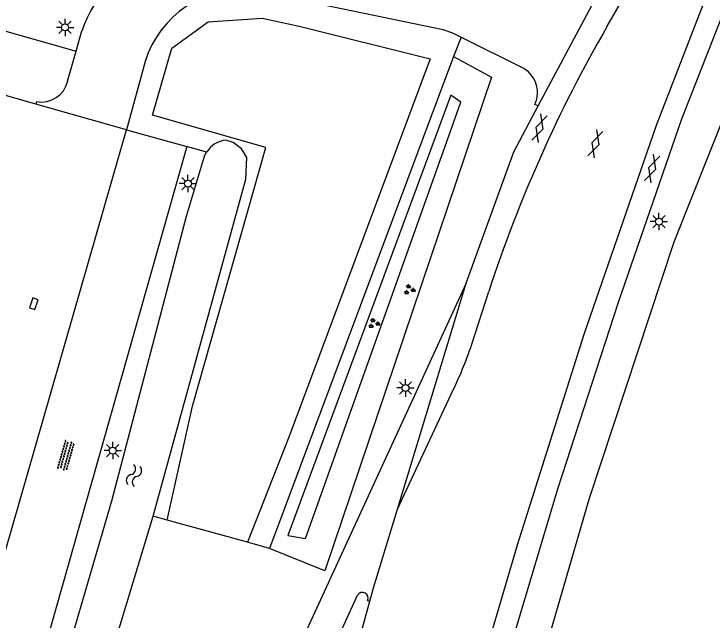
# Model space of a CAD drawing. Extents: x 128999 to 131010, y 395498 to 399007.
# Drawn here: x 130711.6 to 130761.9, y 396766.8 to 396810.4 of the extents above; entities that cross this region are included whole.
import ezdxf

# ---------------------------------------------------------------- set-up
doc = ezdxf.new("R2010")
doc.units = 0
for name, color, linetype in [('gg-knt-BGT kruinlijn', 7, 'Continuous'), ('gg-knt-bovenkant onderkant talud', 7, 'Continuous'), ('gg-knt-verharding', 7, 'Continuous'), ('gg-knt-verharding nz', 7, 'Continuous'), ('gg-kntw-bovenkant insteek waterloop', 7, 'Continuous'), ('gt-grn-groengrens', 7, 'Continuous'), ('gt-symb-gesloten verharding', 7, 'Continuous'), ('gt-symb-groenvak', 7, 'Continuous'), ('gt-symb-kolk', 7, 'Continuous'), ('gt-symb-lichtmast', 7, 'Continuous'), ('gt-symb-overige verharding', 7, 'Continuous'), ('gt-symb-watersymbool', 7, 'Continuous')]:
    doc.layers.add(name, color=color, linetype=linetype)

# ---------------------------------------------------------------- blocks, each defined once
blk = doc.blocks.new('gt0-GESVH1')
at = {"layer": 'gt-symb-gesloten verharding'}
for p, q in [((-0.992, -0.261), (0.008, 0.239)), ((0.008, -0.261), (-0.992, 0.239)), ((0.008, 0.239), (1.008, -0.261)), ((1.008, 0.239), (0.008, -0.261))]:
    blk.add_line(p, q, dxfattribs=at)
blk = doc.blocks.new('gt0-LMAST')
at = {"layer": 'gt-symb-lichtmast'}
for p, q in [((-0.005, 0.246), (-0.005, 0.621)), ((-0.182, 0.173), (-0.447, 0.438)), ((0.172, 0.173), (0.437, 0.438)), ((-0.255, -0.004), (-0.63, -0.004)), ((-0.182, -0.181), (-0.447, -0.446)), ((-0.005, -0.254), (-0.005, -0.629)), ((0.437, -0.446), (0.172, -0.181)), ((0.245, -0.004), (0.62, -0.004))]:
    blk.add_line(p, q, dxfattribs=at)
blk.add_circle((-0.005, -0.004), 0.25, dxfattribs=at)
blk = doc.blocks.new('gt0-GRVAK')
at = {"layer": 'gt-symb-groenvak'}
for p, q in [((-0.11, 0.189), (-0.228, 0.24)), ((-0.182, 0.153), (0.088, 0.153)), ((-0.091, 0.211), (-0.156, 0.322)), ((-0.047, 0.214), (-0.047, 0.393)), ((-0.004, 0.211), (0.061, 0.322)), ((0.015, 0.189), (0.133, 0.24)), ((0.262, -0.052), (0.197, 0.059)), ((0.305, -0.049), (0.305, 0.13)), ((0.349, -0.052), (0.414, 0.059)), ((-0.245, -0.228), (-0.363, -0.177)), ((-0.318, -0.264), (-0.047, -0.264)), ((-0.226, -0.206), (-0.291, -0.095)), ((-0.183, -0.203), (-0.183, -0.024)), ((-0.139, -0.206), (-0.074, -0.095)), ((-0.12, -0.228), (-0.002, -0.177)), ((0.243, -0.074), (0.125, -0.023)), ((0.17, -0.11), (0.441, -0.11)), ((0.368, -0.074), (0.486, -0.023))]:
    blk.add_line(p, q, dxfattribs=at)
blk = doc.blocks.new('gt0-WA')
at = {"layer": 'gt-symb-watersymbool'}
for centre, start, end in [((-0.323, 0.022), 28.0725, 151.9275), ((0.427, 0.422), 208.0725, 331.9275), ((-0.323, -0.428), 28.0725, 151.9275), ((0.427, -0.028), 208.0725, 331.9275)]:
    blk.add_arc(centre, 0.425, start, end, dxfattribs=at)
blk = doc.blocks.new('gt0-OVH')
at = {"layer": 'gt-symb-overige verharding'}
for points in [[(-0.972, 0.298), (-0.967, 0.308), (-0.965, 0.319), (-0.966, 0.33), (-0.971, 0.34), (-0.978, 0.348), (-0.988, 0.353), (-0.999, 0.355), (-1.01, 0.354), (-1.02, 0.349), (-1.028, 0.342), (-1.033, 0.332), (-1.035, 0.321), (-1.034, 0.31), (-1.029, 0.3), (-1.022, 0.292), (-1.012, 0.287), (-1.001, 0.285), (-0.99, 0.286), (-0.98, 0.291)], [(-0.872, 0.106), (-0.867, 0.116), (-0.865, 0.126), (-0.866, 0.137), (-0.871, 0.147), (-0.878, 0.156), (-0.888, 0.161), (-0.899, 0.163), (-0.91, 0.162), (-0.92, 0.157), (-0.928, 0.15), (-0.933, 0.14), (-0.935, 0.129), (-0.934, 0.118), (-0.929, 0.108), (-0.922, 0.1), (-0.912, 0.095), (-0.901, 0.092), (-0.89, 0.094), (-0.88, 0.098)], [(-0.772, 0.298), (-0.767, 0.308), (-0.765, 0.319), (-0.766, 0.33), (-0.771, 0.34), (-0.778, 0.348), (-0.788, 0.353), (-0.799, 0.355), (-0.81, 0.354), (-0.82, 0.349), (-0.828, 0.342), (-0.833, 0.332), (-0.835, 0.321), (-0.834, 0.31), (-0.829, 0.3), (-0.822, 0.292), (-0.812, 0.287), (-0.801, 0.285), (-0.79, 0.286), (-0.78, 0.291)], [(-0.672, 0.106), (-0.667, 0.116), (-0.665, 0.126), (-0.666, 0.137), (-0.671, 0.147), (-0.678, 0.156), (-0.688, 0.161), (-0.699, 0.163), (-0.71, 0.162), (-0.72, 0.157), (-0.728, 0.15), (-0.733, 0.14), (-0.735, 0.129), (-0.734, 0.118), (-0.729, 0.108), (-0.722, 0.1), (-0.712, 0.095), (-0.701, 0.092), (-0.69, 0.094), (-0.68, 0.098)], [(-0.572, 0.298), (-0.567, 0.308), (-0.565, 0.319), (-0.566, 0.33), (-0.571, 0.34), (-0.578, 0.348), (-0.588, 0.353), (-0.599, 0.355), (-0.61, 0.354), (-0.62, 0.349), (-0.628, 0.342), (-0.633, 0.332), (-0.635, 0.321), (-0.634, 0.31), (-0.629, 0.3), (-0.622, 0.292), (-0.612, 0.287), (-0.601, 0.285), (-0.59, 0.286), (-0.58, 0.291)], [(-0.472, 0.106), (-0.467, 0.116), (-0.465, 0.126), (-0.466, 0.137), (-0.471, 0.147), (-0.478, 0.156), (-0.488, 0.161), (-0.499, 0.163), (-0.51, 0.162), (-0.52, 0.157), (-0.528, 0.15), (-0.533, 0.14), (-0.535, 0.129), (-0.534, 0.118), (-0.529, 0.108), (-0.522, 0.1), (-0.512, 0.095), (-0.501, 0.092), (-0.49, 0.094), (-0.48, 0.098)], [(-0.372, 0.298), (-0.367, 0.308), (-0.365, 0.319), (-0.366, 0.33), (-0.371, 0.34), (-0.378, 0.348), (-0.388, 0.353), (-0.399, 0.355), (-0.41, 0.354), (-0.42, 0.349), (-0.428, 0.342), (-0.433, 0.332), (-0.435, 0.321), (-0.434, 0.31), (-0.429, 0.3), (-0.422, 0.292), (-0.412, 0.287), (-0.401, 0.285), (-0.39, 0.286), (-0.38, 0.291)], [(-0.272, 0.106), (-0.267, 0.116), (-0.265, 0.126), (-0.266, 0.137), (-0.271, 0.147), (-0.278, 0.156), (-0.288, 0.161), (-0.299, 0.163), (-0.31, 0.162), (-0.32, 0.157), (-0.328, 0.15), (-0.333, 0.14), (-0.335, 0.129), (-0.334, 0.118), (-0.329, 0.108), (-0.322, 0.1), (-0.312, 0.095), (-0.301, 0.092), (-0.29, 0.094), (-0.28, 0.098)], [(-0.172, 0.298), (-0.167, 0.308), (-0.165, 0.319), (-0.166, 0.33), (-0.171, 0.34), (-0.178, 0.348), (-0.188, 0.353), (-0.199, 0.355), (-0.21, 0.354), (-0.22, 0.349), (-0.228, 0.342), (-0.233, 0.332), (-0.235, 0.321), (-0.234, 0.31), (-0.229, 0.3), (-0.222, 0.292), (-0.212, 0.287), (-0.201, 0.285), (-0.19, 0.286), (-0.18, 0.291)], [(-0.072, 0.106), (-0.067, 0.116), (-0.065, 0.126), (-0.066, 0.137), (-0.071, 0.147), (-0.078, 0.156), (-0.088, 0.161), (-0.099, 0.163), (-0.11, 0.162), (-0.12, 0.157), (-0.128, 0.15), (-0.133, 0.14), (-0.135, 0.129), (-0.134, 0.118), (-0.129, 0.108), (-0.122, 0.1), (-0.112, 0.095), (-0.101, 0.092), (-0.09, 0.094), (-0.08, 0.098)], [(0.028, 0.298), (0.033, 0.308), (0.035, 0.319), (0.034, 0.33), (0.029, 0.34), (0.022, 0.348), (0.012, 0.353), (0.001, 0.355), (-0.01, 0.354), (-0.02, 0.349), (-0.028, 0.342), (-0.033, 0.332), (-0.035, 0.321), (-0.034, 0.31), (-0.029, 0.3), (-0.022, 0.292), (-0.012, 0.287), (-0.001, 0.285), (0.01, 0.286), (0.02, 0.291)], [(0.128, 0.106), (0.133, 0.116), (0.135, 0.126), (0.134, 0.137), (0.129, 0.147), (0.122, 0.156), (0.112, 0.161), (0.101, 0.163), (0.09, 0.162), (0.08, 0.157), (0.072, 0.15), (0.067, 0.14), (0.065, 0.129), (0.066, 0.118), (0.071, 0.108), (0.078, 0.1), (0.088, 0.095), (0.099, 0.092), (0.11, 0.094), (0.12, 0.098)], [(0.228, 0.298), (0.233, 0.308), (0.235, 0.319), (0.234, 0.33), (0.229, 0.34), (0.222, 0.348), (0.212, 0.353), (0.201, 0.355), (0.19, 0.354), (0.18, 0.349), (0.172, 0.342), (0.167, 0.332), (0.165, 0.321), (0.166, 0.31), (0.171, 0.3), (0.178, 0.292), (0.188, 0.287), (0.199, 0.285), (0.21, 0.286), (0.22, 0.291)], [(0.328, 0.106), (0.333, 0.116), (0.335, 0.126), (0.334, 0.137), (0.329, 0.147), (0.322, 0.156), (0.312, 0.161), (0.301, 0.163), (0.29, 0.162), (0.28, 0.157), (0.272, 0.15), (0.267, 0.14), (0.265, 0.129), (0.266, 0.118), (0.271, 0.108), (0.278, 0.1), (0.288, 0.095), (0.299, 0.092), (0.31, 0.094), (0.32, 0.098)], [(0.428, 0.298), (0.433, 0.308), (0.435, 0.319), (0.434, 0.33), (0.429, 0.34), (0.422, 0.348), (0.412, 0.353), (0.401, 0.355), (0.39, 0.354), (0.38, 0.349), (0.372, 0.342), (0.367, 0.332), (0.365, 0.321), (0.366, 0.31), (0.371, 0.3), (0.378, 0.292), (0.388, 0.287), (0.399, 0.285), (0.41, 0.286), (0.42, 0.291)], [(0.528, 0.106), (0.533, 0.116), (0.535, 0.126), (0.534, 0.137), (0.529, 0.147), (0.522, 0.156), (0.512, 0.161), (0.501, 0.163), (0.49, 0.162), (0.48, 0.157), (0.472, 0.15), (0.467, 0.14), (0.465, 0.129), (0.466, 0.118), (0.471, 0.108), (0.478, 0.1), (0.488, 0.095), (0.499, 0.092), (0.51, 0.094), (0.52, 0.098)], [(0.628, 0.298), (0.633, 0.308), (0.635, 0.319), (0.634, 0.33), (0.629, 0.34), (0.622, 0.348), (0.612, 0.353), (0.601, 0.355), (0.59, 0.354), (0.58, 0.349), (0.572, 0.342), (0.567, 0.332), (0.565, 0.321), (0.566, 0.31), (0.571, 0.3), (0.578, 0.292), (0.588, 0.287), (0.599, 0.285), (0.61, 0.286), (0.62, 0.291)], [(0.728, 0.106), (0.733, 0.116), (0.735, 0.126), (0.734, 0.137), (0.729, 0.147), (0.722, 0.156), (0.712, 0.161), (0.701, 0.163), (0.69, 0.162), (0.68, 0.157), (0.672, 0.15), (0.667, 0.14), (0.665, 0.129), (0.666, 0.118), (0.671, 0.108), (0.678, 0.1), (0.688, 0.095), (0.699, 0.092), (0.71, 0.094), (0.72, 0.098)], [(0.828, 0.298), (0.833, 0.308), (0.835, 0.319), (0.834, 0.33), (0.829, 0.34), (0.822, 0.348), (0.812, 0.353), (0.801, 0.355), (0.79, 0.354), (0.78, 0.349), (0.772, 0.342), (0.767, 0.332), (0.765, 0.321), (0.766, 0.31), (0.771, 0.3), (0.778, 0.292), (0.788, 0.287), (0.799, 0.285), (0.81, 0.286), (0.82, 0.291)], [(0.928, 0.106), (0.933, 0.116), (0.935, 0.126), (0.934, 0.137), (0.929, 0.147), (0.922, 0.156), (0.912, 0.161), (0.901, 0.163), (0.89, 0.162), (0.88, 0.157), (0.872, 0.15), (0.867, 0.14), (0.865, 0.129), (0.866, 0.118), (0.871, 0.108), (0.878, 0.1), (0.888, 0.095), (0.899, 0.092), (0.91, 0.094), (0.92, 0.098)], [(1.028, 0.298), (1.033, 0.308), (1.035, 0.319), (1.034, 0.33), (1.029, 0.34), (1.022, 0.348), (1.012, 0.353), (1.001, 0.355), (0.99, 0.354), (0.98, 0.349), (0.972, 0.342), (0.967, 0.332), (0.965, 0.321), (0.966, 0.31), (0.971, 0.3), (0.978, 0.292), (0.988, 0.287), (0.999, 0.285), (1.01, 0.286), (1.02, 0.291)], [(-0.972, -0.142), (-0.967, -0.132), (-0.965, -0.121), (-0.966, -0.11), (-0.971, -0.1), (-0.978, -0.092), (-0.988, -0.087), (-0.999, -0.085), (-1.01, -0.086), (-1.02, -0.091), (-1.028, -0.098), (-1.033, -0.108), (-1.035, -0.119), (-1.034, -0.13), (-1.029, -0.14), (-1.022, -0.148), (-1.012, -0.153), (-1.001, -0.155), (-0.99, -0.154), (-0.98, -0.149)], [(-0.872, -0.334), (-0.867, -0.324), (-0.865, -0.314), (-0.866, -0.303), (-0.871, -0.293), (-0.878, -0.284), (-0.888, -0.279), (-0.899, -0.277), (-0.91, -0.278), (-0.92, -0.283), (-0.928, -0.29), (-0.933, -0.3), (-0.935, -0.311), (-0.934, -0.322), (-0.929, -0.332), (-0.922, -0.34), (-0.912, -0.345), (-0.901, -0.348), (-0.89, -0.346), (-0.88, -0.342)], [(-0.772, -0.142), (-0.767, -0.132), (-0.765, -0.121), (-0.766, -0.11), (-0.771, -0.1), (-0.778, -0.092), (-0.788, -0.087), (-0.799, -0.085), (-0.81, -0.086), (-0.82, -0.091), (-0.828, -0.098), (-0.833, -0.108), (-0.835, -0.119), (-0.834, -0.13), (-0.829, -0.14), (-0.822, -0.148), (-0.812, -0.153), (-0.801, -0.155), (-0.79, -0.154), (-0.78, -0.149)], [(-0.672, -0.334), (-0.667, -0.324), (-0.665, -0.314), (-0.666, -0.303), (-0.671, -0.293), (-0.678, -0.284), (-0.688, -0.279), (-0.699, -0.277), (-0.71, -0.278), (-0.72, -0.283), (-0.728, -0.29), (-0.733, -0.3), (-0.735, -0.311), (-0.734, -0.322), (-0.729, -0.332), (-0.722, -0.34), (-0.712, -0.345), (-0.701, -0.348), (-0.69, -0.346), (-0.68, -0.342)], [(-0.572, -0.142), (-0.567, -0.132), (-0.565, -0.121), (-0.566, -0.11), (-0.571, -0.1), (-0.578, -0.092), (-0.588, -0.087), (-0.599, -0.085), (-0.61, -0.086), (-0.62, -0.091), (-0.628, -0.098), (-0.633, -0.108), (-0.635, -0.119), (-0.634, -0.13), (-0.629, -0.14), (-0.622, -0.148), (-0.612, -0.153), (-0.601, -0.155), (-0.59, -0.154), (-0.58, -0.149)], [(-0.472, -0.334), (-0.467, -0.324), (-0.465, -0.314), (-0.466, -0.303), (-0.471, -0.293), (-0.478, -0.284), (-0.488, -0.279), (-0.499, -0.277), (-0.51, -0.278), (-0.52, -0.283), (-0.528, -0.29), (-0.533, -0.3), (-0.535, -0.311), (-0.534, -0.322), (-0.529, -0.332), (-0.522, -0.34), (-0.512, -0.345), (-0.501, -0.348), (-0.49, -0.346), (-0.48, -0.342)], [(-0.372, -0.142), (-0.367, -0.132), (-0.365, -0.121), (-0.366, -0.11), (-0.371, -0.1), (-0.378, -0.092), (-0.388, -0.087), (-0.399, -0.085), (-0.41, -0.086), (-0.42, -0.091), (-0.428, -0.098), (-0.433, -0.108), (-0.435, -0.119), (-0.434, -0.13), (-0.429, -0.14), (-0.422, -0.148), (-0.412, -0.153), (-0.401, -0.155), (-0.39, -0.154), (-0.38, -0.149)], [(-0.272, -0.334), (-0.267, -0.324), (-0.265, -0.314), (-0.266, -0.303), (-0.271, -0.293), (-0.278, -0.284), (-0.288, -0.279), (-0.299, -0.277), (-0.31, -0.278), (-0.32, -0.283), (-0.328, -0.29), (-0.333, -0.3), (-0.335, -0.311), (-0.334, -0.322), (-0.329, -0.332), (-0.322, -0.34), (-0.312, -0.345), (-0.301, -0.348), (-0.29, -0.346), (-0.28, -0.342)], [(-0.172, -0.142), (-0.167, -0.132), (-0.165, -0.121), (-0.166, -0.11), (-0.171, -0.1), (-0.178, -0.092), (-0.188, -0.087), (-0.199, -0.085), (-0.21, -0.086), (-0.22, -0.091), (-0.228, -0.098), (-0.233, -0.108), (-0.235, -0.119), (-0.234, -0.13), (-0.229, -0.14), (-0.222, -0.148), (-0.212, -0.153), (-0.201, -0.155), (-0.19, -0.154), (-0.18, -0.149)], [(-0.072, -0.334), (-0.067, -0.324), (-0.065, -0.314), (-0.066, -0.303), (-0.071, -0.293), (-0.078, -0.284), (-0.088, -0.279), (-0.099, -0.277), (-0.11, -0.278), (-0.12, -0.283), (-0.128, -0.29), (-0.133, -0.3), (-0.135, -0.311), (-0.134, -0.322), (-0.129, -0.332), (-0.122, -0.34), (-0.112, -0.345), (-0.101, -0.348), (-0.09, -0.346), (-0.08, -0.342)], [(0.028, -0.142), (0.033, -0.132), (0.035, -0.121), (0.034, -0.11), (0.029, -0.1), (0.022, -0.092), (0.012, -0.087), (0.001, -0.085), (-0.01, -0.086), (-0.02, -0.091), (-0.028, -0.098), (-0.033, -0.108), (-0.035, -0.119), (-0.034, -0.13), (-0.029, -0.14), (-0.022, -0.148), (-0.012, -0.153), (-0.001, -0.155), (0.01, -0.154), (0.02, -0.149)], [(0.128, -0.334), (0.133, -0.324), (0.135, -0.314), (0.134, -0.303), (0.129, -0.293), (0.122, -0.284), (0.112, -0.279), (0.101, -0.277), (0.09, -0.278), (0.08, -0.283), (0.072, -0.29), (0.067, -0.3), (0.065, -0.311), (0.066, -0.322), (0.071, -0.332), (0.078, -0.34), (0.088, -0.345), (0.099, -0.348), (0.11, -0.346), (0.12, -0.342)], [(0.228, -0.142), (0.233, -0.132), (0.235, -0.121), (0.234, -0.11), (0.229, -0.1), (0.222, -0.092), (0.212, -0.087), (0.201, -0.085), (0.19, -0.086), (0.18, -0.091), (0.172, -0.098), (0.167, -0.108), (0.165, -0.119), (0.166, -0.13), (0.171, -0.14), (0.178, -0.148), (0.188, -0.153), (0.199, -0.155), (0.21, -0.154), (0.22, -0.149)], [(0.328, -0.334), (0.333, -0.324), (0.335, -0.314), (0.334, -0.303), (0.329, -0.293), (0.322, -0.284), (0.312, -0.279), (0.301, -0.277), (0.29, -0.278), (0.28, -0.283), (0.272, -0.29), (0.267, -0.3), (0.265, -0.311), (0.266, -0.322), (0.271, -0.332), (0.278, -0.34), (0.288, -0.345), (0.299, -0.348), (0.31, -0.346), (0.32, -0.342)], [(0.428, -0.142), (0.433, -0.132), (0.435, -0.121), (0.434, -0.11), (0.429, -0.1), (0.422, -0.092), (0.412, -0.087), (0.401, -0.085), (0.39, -0.086), (0.38, -0.091), (0.372, -0.098), (0.367, -0.108), (0.365, -0.119), (0.366, -0.13), (0.371, -0.14), (0.378, -0.148), (0.388, -0.153), (0.399, -0.155), (0.41, -0.154), (0.42, -0.149)], [(0.528, -0.334), (0.533, -0.324), (0.535, -0.314), (0.534, -0.303), (0.529, -0.293), (0.522, -0.284), (0.512, -0.279), (0.501, -0.277), (0.49, -0.278), (0.48, -0.283), (0.472, -0.29), (0.467, -0.3), (0.465, -0.311), (0.466, -0.322), (0.471, -0.332), (0.478, -0.34), (0.488, -0.345), (0.499, -0.348), (0.51, -0.346), (0.52, -0.342)], [(0.628, -0.142), (0.633, -0.132), (0.635, -0.121), (0.634, -0.11), (0.629, -0.1), (0.622, -0.092), (0.612, -0.087), (0.601, -0.085), (0.59, -0.086), (0.58, -0.091), (0.572, -0.098), (0.567, -0.108), (0.565, -0.119), (0.566, -0.13), (0.571, -0.14), (0.578, -0.148), (0.588, -0.153), (0.599, -0.155), (0.61, -0.154), (0.62, -0.149)], [(0.728, -0.334), (0.733, -0.324), (0.735, -0.314), (0.734, -0.303), (0.729, -0.293), (0.722, -0.284), (0.712, -0.279), (0.701, -0.277), (0.69, -0.278), (0.68, -0.283), (0.672, -0.29), (0.667, -0.3), (0.665, -0.311), (0.666, -0.322), (0.671, -0.332), (0.678, -0.34), (0.688, -0.345), (0.699, -0.348), (0.71, -0.346), (0.72, -0.342)], [(0.828, -0.142), (0.833, -0.132), (0.835, -0.121), (0.834, -0.11), (0.829, -0.1), (0.822, -0.092), (0.812, -0.087), (0.801, -0.085), (0.79, -0.086), (0.78, -0.091), (0.772, -0.098), (0.767, -0.108), (0.765, -0.119), (0.766, -0.13), (0.771, -0.14), (0.778, -0.148), (0.788, -0.153), (0.799, -0.155), (0.81, -0.154), (0.82, -0.149)], [(0.928, -0.334), (0.933, -0.324), (0.935, -0.314), (0.934, -0.303), (0.929, -0.293), (0.922, -0.284), (0.912, -0.279), (0.901, -0.277), (0.89, -0.278), (0.88, -0.283), (0.872, -0.29), (0.867, -0.3), (0.865, -0.311), (0.866, -0.322), (0.871, -0.332), (0.878, -0.34), (0.888, -0.345), (0.899, -0.348), (0.91, -0.346), (0.92, -0.342)], [(1.028, -0.142), (1.033, -0.132), (1.035, -0.121), (1.034, -0.11), (1.029, -0.1), (1.022, -0.092), (1.012, -0.087), (1.001, -0.085), (0.99, -0.086), (0.98, -0.091), (0.972, -0.098), (0.967, -0.108), (0.965, -0.119), (0.966, -0.13), (0.971, -0.14), (0.978, -0.148), (0.988, -0.153), (0.999, -0.155), (1.01, -0.154), (1.02, -0.149)]]:
    blk.add_lwpolyline(points, close=True, dxfattribs=at)
blk = doc.blocks.new('gt0-KOLK')
at = {"layer": 'gt-symb-kolk'}
blk.add_lwpolyline([(0, 0), (0.375, 0), (0.375, 0.4), (-0.375, 0.4), (-0.375, 0), (0, 0)], dxfattribs=at)

msp = doc.modelspace()

# ---------------------------------------------------------------- linework, layer by layer
at = {"layer": 'gg-knt-BGT kruinlijn'}
msp.add_lwpolyline([(130743.782, 396804.072), (130743.06, 396804.592), (130731.305, 396772.893), (130732.578, 396772.681), (130743.782, 396804.072)], dxfattribs=at)
at = {"layer": 'gg-knt-bovenkant onderkant talud'}
msp.add_line((130743.234, 396807.353), (130729.995, 396771.961), dxfattribs=at)
msp.add_lwpolyline([(130743.234, 396807.353), (130745.988, 396805.878), (130733.964, 396770.346), (130729.995, 396771.961)], dxfattribs=at)
at = {"layer": 'gg-knt-verharding'}
for p, q in [((130667.929, 396821.316), (130716.061, 396807.746)), ((130713.153, 396803.936), (130666.671, 396817.016)), ((130749.343, 396803.81), (130753.393, 396811.398)), ((130716.061, 396807.746), (130716.472, 396809.199)), ((130743.79, 396808.761), (130748.141, 396806.588)), ((130715.451, 396805.585), (130716.061, 396807.746)), ((130721.039, 396807.007), (130719.697, 396802.095)), ((130713.203, 396804.114), (130713.153, 396803.936)), ((130719.697, 396802.095), (130713.153, 396803.936)), ((130749.343, 396803.81), (130749.11, 396803.915)), ((130707.615, 396760.174), (130719.697, 396802.095)), ((130719.697, 396802.095), (130724.027, 396800.882)), ((130739.205, 396774.79), (130744.166, 396791.039)), ((130737.058, 396768.203), (130737.211, 396768.161))]:
    msp.add_line(p, q, dxfattribs=at)
for points in [[(130765.327, 396816.805), (130764.31, 396814.691), (130759.667, 396802.842), (130755.102, 396789.666), (130750.724, 396776.214), (130747.002, 396763.76), (130744.265, 396754.052), (130741.994, 396743.758), (130740.523, 396733.391)], [(130728.778, 396812.165), (130742.487, 396809.303), (130743.213, 396809.049), (130743.79, 396808.761)], [(130744.166, 396791.039), (130747.578, 396800.503), (130749.343, 396803.81)], [(130724.027, 396800.882), (130712.944, 396761.786), (130712.333, 396759.543)], [(130744.166, 396791.039), (130726.612, 396752.926), (130717.656, 396724.115)], [(130737.211, 396768.161), (130737.473, 396769.117), (130739.205, 396774.79)], [(130720.736, 396726.259), (130728.65, 396751.752), (130736.335, 396768.58)], [(130726.091, 396725.596), (130734.042, 396756.594), (130737.211, 396768.161)]]:
    msp.add_lwpolyline(points, dxfattribs=at)
for centre, radius, start, end in [((130727.868, 396805.048), 12.128, 80.908, 159.9873), ((130728.076, 396804.834), 7.365, 84.5274, 162.8391), ((130747.241, 396804.75), 2.047, 335.9399, 63.9127), ((130713.549, 396806.039), 1.956, 259.8143, 346.584), ((130736.691, 396768.381), 0.408, 334.1144, 150.8071)]:
    msp.add_arc(centre, radius, start, end, dxfattribs=at)
at = {"layer": 'gg-knt-verharding nz'}
for p, q in [((130754.317, 396809.545), (130756.81, 396813.851)), ((130744.561, 396786.652), (130745.785, 396790.451)), ((130739.205, 396774.79), (130743.068, 396783.049))]:
    msp.add_line(p, q, dxfattribs=at)
msp.add_lwpolyline([(130743.365, 396756.959), (130747.846, 396772.202), (130752.648, 396787.369), (130757.855, 396802.417), (130763.599, 396817.241), (130769.766, 396831.917), (130776.511, 396846.349), (130783.759, 396860.538), (130791.211, 396874.517), (130799.231, 396888.261), (130807.76, 396901.704), (130816.106, 396914.095), (130822.939, 396923.861), (130832.545, 396936.54), (130842.609, 396948.893), (130853.021, 396960.93), (130863.8, 396972.657)], dxfattribs=at)
for centre, radius, start, end in [((130840.619, 396759.528), 99.749, 149.90546, 161.94035), ((130718.116, 396795.499), 27.886, 333.4821, 341.502)]:
    msp.add_arc(centre, radius, start, end, dxfattribs=at)
at = {"layer": 'gg-kntw-bovenkant insteek waterloop'}
for points in [[(130721.612, 396774.266), (130728.29, 396798.538), (130728.364, 396800.089), (130727.973, 396800.709), (130727.381, 396801.177), (130726.854, 396801.352)], [(130712.76, 396755.641), (130714.039, 396759.68), (130718.629, 396775.385), (130724.014, 396795.859), (130725.224, 396799.944), (130725.336, 396800.257), (130725.458, 396800.481)], [(130712.811, 396750.287), (130714.108, 396752.193), (130715.385, 396754.378), (130716.203, 396756.19), (130718.048, 396762.533), (130721.612, 396774.266)]]:
    msp.add_lwpolyline(points, dxfattribs=at)
msp.add_arc((130727.069, 396799.454), 1.91, 96.4505, 147.4716, dxfattribs=at)
at = {"layer": 'gt-grn-groengrens'}
for p, q in [((130743.79, 396808.761), (130743.234, 396807.353)), ((130725.458, 396800.481), (130724.027, 396800.882)), ((130722.63, 396773.986), (130721.612, 396774.266)), ((130728.401, 396772.399), (130722.63, 396773.986)), ((130729.995, 396771.961), (130728.401, 396772.399))]:
    msp.add_line(p, q, dxfattribs=at)
for points in [[(130768.492, 396817.419), (130767.777, 396815.749), (130759.113, 396794.004), (130752.981, 396775.483), (130748.253, 396759.203), (130749.351, 396758.94)], [(130722.63, 396773.986), (130724.443, 396782.184), (130729.727, 396800.825), (130721.558, 396803.131), (130722.945, 396807.971), (130725.579, 396809.853), (130729.458, 396810.112), (130732.119, 396809.548), (130741.569, 396807.185), (130731.391, 396779.974), (130728.401, 396772.399)]]:
    msp.add_lwpolyline(points, dxfattribs=at)

# ---------------------------------------------------------------- block references
at = {"layer": 'gt-symb-gesloten verharding'}
for p, rotation in [((130749.452, 396802.216), -107.87342106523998), ((130753.477, 396801.094), -107.87342106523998), ((130757.568, 396799.312), -107.87342106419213)]:
    msp.add_blockref('gt0-GESVH1', p, dxfattribs=dict(at, rotation=rotation))
at = {"layer": 'gt-symb-groenvak'}
for p in [(130740.053, 396790.577), (130737.497, 396788.147)]:
    msp.add_blockref('gt0-GRVAK', p, dxfattribs=at)
at = {"layer": 'gt-symb-kolk', "rotation": -108.543669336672}
msp.add_blockref('gt0-KOLK', (130712.829, 396789.63), dxfattribs=at)
at = {"layer": 'gt-symb-lichtmast'}
for p in [(130715.267, 396809.462), (130724.123, 396798.22), (130758.044, 396795.485), (130739.792, 396783.507), (130718.701, 396779)]:
    msp.add_blockref('gt0-LMAST', p, dxfattribs=at)
at = {"layer": 'gt-symb-overige verharding', "rotation": 74.156917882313}
msp.add_blockref('gt0-OVH', (130715.33, 396778.641), dxfattribs=at)
at = {"layer": 'gt-symb-watersymbool', "rotation": 73.79481462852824}
msp.add_blockref('gt0-WA', (130720.21, 396777.154), dxfattribs=at)

doc.saveas('drawing.dxf')
